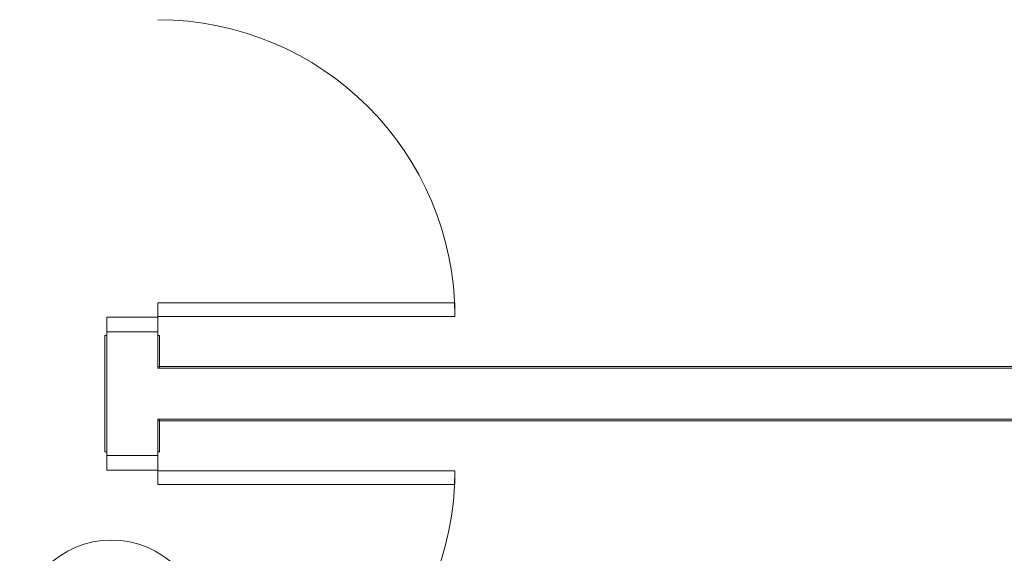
# Model space of a CAD drawing. Header units: millimetres. Extents: x 567 to 934, y -1 to 364.
# Tile 296 of 656: x 671.11 to 676.52, y 217.01 to 219.95. Entities that reach past the tile are written whole.
import ezdxf

# ---------------------------------------------------------------- set-up
doc = ezdxf.new("R2010")
doc.units = ezdxf.units.MM
doc.header["$MEASUREMENT"] = 0
doc.layers.add('ARQ FINA', color=8, linetype='Continuous')
doc.layers.add('TQ-Indicação coluna', color=14, linetype='Continuous', lineweight=13)

msp = doc.modelspace()

# ---------------------------------------------------------------- linework, layer by layer
at = {"layer": 'ARQ FINA', "lineweight": 5}
for p, q in [((673.5034, 218.3895), (671.8714, 218.3895)), ((671.8714, 218.3895), (671.8714, 218.3135)), ((671.8714, 218.3135), (671.8714, 218.3895)), ((671.8714, 218.3895), (673.5034, 218.3895)), ((673.5034, 218.3135), (673.5034, 218.3895)), ((673.5034, 218.3895), (673.5034, 218.3135)), ((671.8714, 218.3095), (671.5914, 218.3095)), ((671.5914, 218.3095), (671.5914, 218.2295)), ((671.5914, 218.3095), (671.5914, 218.2295)), ((671.8714, 218.3095), (671.5914, 218.3095)), ((671.8714, 218.3135), (673.5034, 218.3135)), ((673.5034, 218.3135), (671.8714, 218.3135)), ((671.8714, 218.2295), (671.8714, 218.3095)), ((671.8714, 218.2295), (671.8714, 218.3095)), ((671.5914, 218.2295), (671.5914, 217.5495)), ((671.5914, 218.2295), (671.8714, 218.2295)), ((671.5914, 218.2295), (671.8714, 218.2295)), ((671.8714, 218.0295), (671.8714, 218.2295)), ((671.5814, 218.2095), (671.5914, 218.2095)), ((671.5814, 218.2095), (671.5814, 217.5695)), ((671.8714, 218.2095), (671.8814, 218.2095)), ((671.8814, 218.2095), (671.8814, 218.0295)), ((671.8714, 218.0395), (689.7426, 218.0395)), ((689.8714, 218.0295), (671.8714, 218.0295)), ((671.8714, 217.5495), (671.8714, 217.7495)), ((671.8714, 217.7495), (689.8714, 217.7495)), ((671.8814, 217.7495), (671.8814, 217.5695)), ((671.8714, 217.7395), (678.2985, 217.7395)), ((671.5914, 217.5695), (671.5814, 217.5695)), ((671.5914, 217.4695), (671.5914, 217.5495)), ((671.5914, 217.5495), (671.8714, 217.5495)), ((671.5914, 217.5495), (671.8714, 217.5495)), ((671.5914, 217.4695), (671.5914, 217.5495)), ((671.8814, 217.5695), (671.8714, 217.5695)), ((671.8714, 217.5495), (671.8714, 217.4695)), ((671.8714, 217.5495), (671.8714, 217.4695)), ((671.8714, 217.4695), (671.5914, 217.4695)), ((671.8714, 217.4695), (671.5914, 217.4695)), ((671.8714, 217.4655), (673.5034, 217.4655)), ((671.8714, 217.3895), (671.8714, 217.4655)), ((671.8714, 217.4655), (671.8714, 217.3895)), ((673.5034, 217.4655), (671.8714, 217.4655)), ((673.5034, 217.4655), (673.5034, 217.3895)), ((673.5034, 217.3895), (673.5034, 217.4655)), ((673.5034, 217.3895), (671.8714, 217.3895)), ((671.8714, 217.3895), (673.5034, 217.3895))]:
    msp.add_line(p, q, dxfattribs=at)
for centre, start, end in [((671.8714, 218.3135), 0, 90), ((671.8714, 217.4655), 270, 0)]:
    msp.add_arc(centre, 1.632, start, end, dxfattribs=at)
at = {"layer": 'TQ-Indicação coluna'}
msp.add_circle((671.6172, 216.5806), 0.5042, dxfattribs=at)
msp.add_circle((671.6172, 216.5806), 0.5042, dxfattribs=at)

doc.saveas('drawing.dxf')
